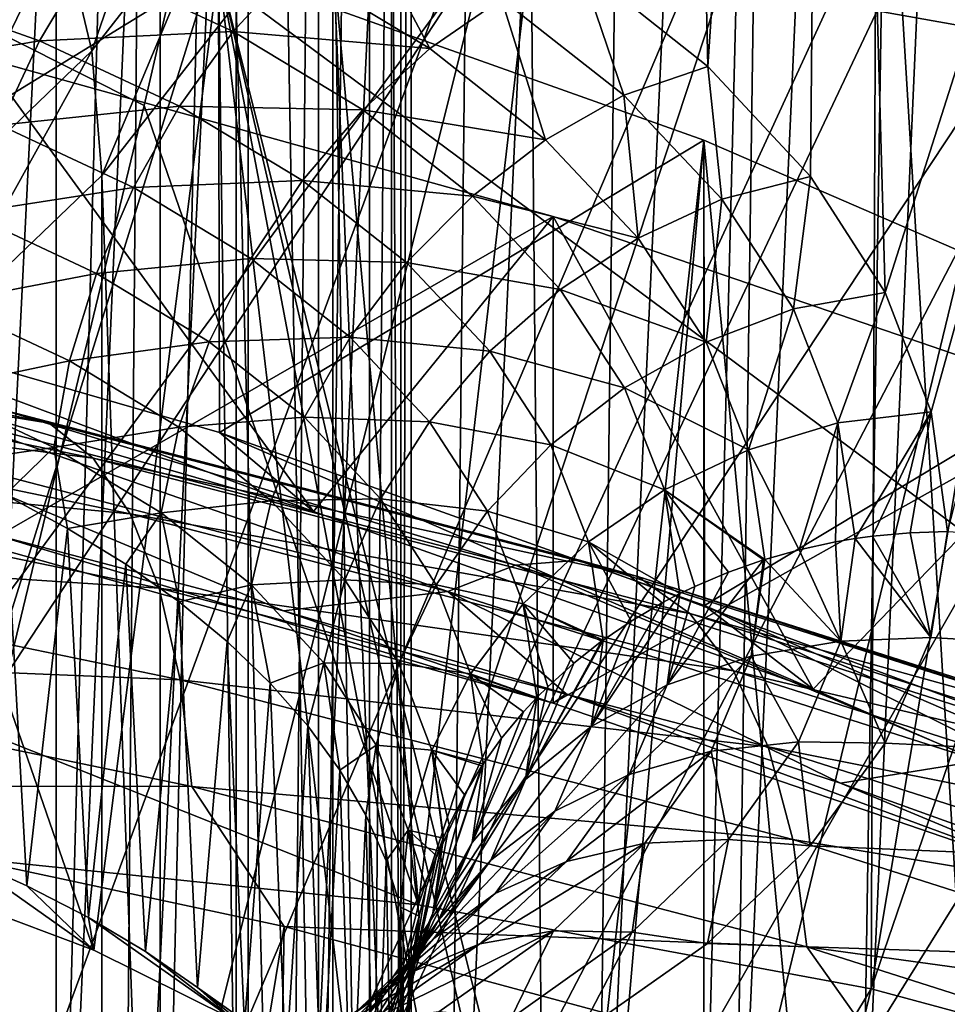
# Model space of a CAD drawing. Header units: metres. Extents: x -109 to 109, y -78 to 121.
# Tile 820 of 1056: x 8.91 to 11.5, y -6.79 to -4.04. Entities that reach past the tile are written whole.
import ezdxf

# ---------------------------------------------------------------- set-up
doc = ezdxf.new("R2010")
doc.units = ezdxf.units.M
doc.layers.add('solid_508554_SW0001', color=7, linetype='CONTINUOUS')

msp = doc.modelspace()

# ---------------------------------------------------------------- linework, layer by layer
at = {"layer": 'solid_508554_SW0001'}
for points in [[(4.682198, 13.057236, -8.693299), (50.351505, -7.183285, 2.992571), (32.970078, 13.057232, -8.693296)], [(4.682198, 13.057236, -8.693299), (4.682198, -7.183285, 2.992571), (50.351505, -7.183285, 2.992571)], [(11.789352, 4.454689, -26.29365), (11.583113, -7.217917, -18.813379), (11.2583, -7.517032, -19.331461)], [(11.442792, 4.160327, -26.803499), (11.789352, 4.454689, -26.29365), (11.2583, -7.517032, -19.331461)], [(11.442792, 4.160327, -26.803499), (11.2583, -7.517032, -19.331461), (10.90275, -7.807134, -19.833933)], [(11.066858, 3.875121, -27.297491), (11.442792, 4.160327, -26.803499), (10.90275, -7.807134, -19.833933)], [(11.066858, 3.875121, -27.297491), (10.90275, -7.807134, -19.833933), (10.517192, -8.087629, -20.319765)], [(10.662516, 3.5998, -27.774361), (11.066858, 3.875121, -27.297491), (10.517192, -8.087629, -20.319765)], [(10.662516, 3.5998, -27.774361), (10.517192, -8.087629, -20.319765), (10.102932, -8.357568, -20.787312)], [(10.230803, 3.335073, -28.232882), (10.662516, 3.5998, -27.774361), (10.102932, -8.357568, -20.787312)], [(8.487958, -20.147076, 38.560081), (9.499503, 2.811024, 25.989603), (8.700568, 3.531929, 25.949848)], [(10.230803, 3.335073, -28.232882), (10.102932, -8.357568, -20.787312), (9.660861, -8.616367, -21.235565)], [(9.772826, 3.081619, -28.671877), (10.230803, 3.335073, -28.232882), (9.660861, -8.616367, -21.235565)], [(9.772826, 3.081619, -28.671877), (9.660861, -8.616367, -21.235565), (9.192418, -8.863185, -21.663067)], [(9.289764, 2.840088, -29.090221), (9.772826, 3.081619, -28.671877), (9.192418, -8.863185, -21.663067)], [(9.289764, 2.840088, -29.090221), (9.192418, -8.863185, -21.663067), (8.698686, -9.097452, -22.06883)], [(8.782855, 2.6111, -29.486839), (9.289764, 2.840088, -29.090221), (8.698686, -9.097452, -22.06883)], [(8.487958, -20.147076, 38.560081), (10.488172, -20.561333, 37.842564), (9.499503, 2.811024, 25.989603)], [(10.488172, -20.561333, 37.842564), (10.281194, 2.096283, 25.998947), (9.499503, 2.811024, 25.989603)], [(8.677587, -8.153314, 0.366606), (8.677582, 2.662102, -5.877673), (9.007409, 2.531567, -6.099866)], [(9.007405, -8.280472, 0.142472), (8.677587, -8.153314, 0.366606), (9.007409, 2.531567, -6.099866)], [(9.007405, -8.280472, 0.142472), (9.007409, 2.531567, -6.099866), (9.298141, 2.37959, -6.359762)], [(9.298141, -8.429561, -0.119095), (9.007405, -8.280472, 0.142472), (9.298141, 2.37959, -6.359762)], [(9.298141, -8.429561, -0.119095), (9.298141, 2.37959, -6.359762), (9.544158, 2.209029, -6.652291)], [(9.544153, -8.59761, -0.413066), (9.298141, -8.429561, -0.119095), (9.544158, 2.209029, -6.652291)], [(9.740641, -8.781402, -0.733666), (9.544153, -8.59761, -0.413066), (9.544158, 2.209029, -6.652291)], [(9.740641, -8.781402, -0.733666), (9.544158, 2.209029, -6.652291), (9.740651, 2.023259, -6.971766)], [(10.488172, -20.561333, 37.842564), (11.044369, 1.390028, 25.978125), (10.281194, 2.096283, 25.998947)], [(9.740641, -8.781402, -0.733666), (9.740651, 2.023259, -6.971766), (9.883785, 1.825907, -7.31193)], [(9.883788, -8.977324, -1.07469), (9.740641, -8.781402, -0.733666), (9.883785, 1.825907, -7.31193)], [(9.883788, -8.977324, -1.07469), (9.883785, 1.825907, -7.31193), (9.9708, 1.620785, -7.666199)], [(9.970804, -9.181581, -1.429481), (9.883788, -8.977324, -1.07469), (9.9708, 1.620785, -7.666199)], [(9.970804, -9.181581, -1.429481), (9.9708, 1.620785, -7.666199), (10, 1.411866, -8.027718)], [(9.970804, -9.181581, -1.429481), (10, 1.411866, -8.027718), (10, -9.390191, -1.791147)], [(10, 1.411866, -8.027718), (10, -2.464997, -14.74264), (10, -13.267054, -8.50607)], [(10, -9.390191, -1.791147), (10, 1.411866, -8.027718), (10, -13.267054, -8.50607)], [(10.488172, -20.561333, 37.842564), (12.408564, -21.06118, 36.976807), (11.044369, 1.390028, 25.978125)], [(12.408564, -21.06118, 36.976807), (11.785768, 0.696058, 25.927927), (11.044369, 1.390028, 25.978125)], [(10.829178, -4.174974, 12.397675), (10.470592, -3.890133, 12.853517), (10.715249, 0.922234, 20.554913)], [(10.829178, -4.174974, 12.397675), (10.715249, 0.922234, 20.554913), (11.165922, 0.886896, 20.498362)], [(11.116014, -4.482536, 11.905474), (10.829178, -4.174974, 12.397675), (11.165922, 0.886896, 20.498362)], [(11.325165, -4.806439, 11.38712), (11.116014, -4.482536, 11.905474), (11.165922, 0.886896, 20.498362)], [(11.325165, -4.806439, 11.38712), (11.165922, 0.886896, 20.498362), (13.091349, 0.740405, 20.263927)], [(11.453076, -5.139401, 10.854269), (11.325165, -4.806439, 11.38712), (13.091349, 0.740405, 20.263927)], [(11.453076, -5.139401, 10.854269), (13.091349, 0.740405, 20.263927), (11.499606, -5.473651, 10.319358)], [(10.215118, -3.825757, -52.690739), (12.002198, 0.051028, -45.775345), (11.690606, -4.08854, -52.741985)], [(5.75, -1.179039, -37.981754), (5.75, -14.267006, -31.022758), (23.401785, -14.267006, -31.022758)], [(11.492039, -1.179039, -37.981754), (5.75, -1.179039, -37.981754), (23.401785, -14.267006, -31.022758)], [(12.079011, -1.191464, -37.975147), (11.492039, -1.179039, -37.981754), (23.401785, -14.267006, -31.022758)], [(10, -13.267054, -8.50607), (10, -2.464997, -14.74264), (9.945184, -2.986562, -15.648891)], [(9.253519, -4.283487, -47.219215), (9.659669, -2.524144, -44.171944), (5.75, -2.524144, -44.171944)], [(8.828323, -6.043315, -50.26733), (9.253519, -4.283487, -47.219215), (5.75, -2.524144, -44.171944)], [(10.02004, -6.516662, -50.963482), (9.659669, -2.524144, -44.171944), (9.253519, -4.283487, -47.219215)], [(10.02004, -6.516662, -50.963482), (10.483513, -2.552929, -44.170429), (9.659669, -2.524144, -44.171944)], [(10.02004, -6.516662, -50.963482), (11.303665, -2.624719, -44.141891), (10.483513, -2.552929, -44.170429)], [(10.02004, -6.516662, -50.963482), (11.285318, -6.751131, -51.001472), (11.303665, -2.624719, -44.141891)], [(11.285318, -6.751131, -51.001472), (11.958595, -2.746073, -44.153793), (11.303665, -2.624719, -44.141891)], [(11.285318, -6.751131, -51.001472), (12.60641, -2.894747, -44.148029), (11.958595, -2.746073, -44.153793)], [(11.285318, -6.751131, -51.001472), (12.528066, -7.085795, -50.973091), (12.60641, -2.894747, -44.148029)], [(9.945185, -13.791106, -9.41088), (9.945184, -2.986562, -15.648891), (9.781352, -3.499888, -16.546579)], [(9.945185, -13.791106, -9.41088), (10, -13.267054, -8.50607), (9.945184, -2.986562, -15.648891)], [(9.659669, -3.196356, -41.475849), (5.75, -15.767006, -33.620834), (5.75, -3.196356, -41.475849)], [(9.659669, -3.196356, -41.475849), (10.359494, -3.21484, -41.464298), (5.75, -15.767006, -33.620834)], [(10.359494, -3.21484, -41.464298), (11.057202, -3.269924, -41.429878), (5.75, -15.767006, -33.620834)], [(11.057202, -3.269924, -41.429878), (11.480465, -3.321346, -41.397747), (5.75, -15.767006, -33.620834)], [(11.480465, -3.321346, -41.397747), (11.621875, -3.341582, -41.385101), (5.75, -15.767006, -33.620834)], [(9.107527, -4.131522, -18.460993), (9.393537, -3.305637, -17.778593), (9.023589, -3.779366, -18.618757)], [(9.107527, -4.131522, -18.460993), (9.481269, -3.653101, -17.612696), (9.393537, -3.305637, -17.778593)], [(11.621875, -3.341582, -41.385101), (12.181594, -3.436978, -41.325493), (5.75, -15.767006, -33.620834)], [(12.181594, -3.436978, -41.325493), (12.733762, -3.555581, -41.251381), (5.75, -15.767006, -33.620834)], [(8.554864, -4.228967, -19.422396), (9.023589, -3.779366, -18.618757), (8.885458, -3.431983, -18.74601)], [(8.021548, -4.781004, 20.719704), (8.018953, -3.481017, 19.970701), (9.461201, -3.897357, 19.24958)], [(9.112473, -6.643815, 14.492576), (9.461201, -3.897357, 19.24958), (8.018953, -3.481017, 19.970701)], [(8.675642, -6.480043, 14.776236), (9.112473, -6.643815, 14.492576), (8.018953, -3.481017, 19.970701)], [(9.781353, -14.311862, -10.304278), (9.781352, -3.499888, -16.546579), (9.510423, -3.999196, -17.425598)], [(9.781353, -14.311862, -10.304278), (9.945185, -13.791106, -9.41088), (9.781352, -3.499888, -16.546579)], [(12.733762, -3.555581, -41.251381), (13.2759, -3.696718, -41.163189), (5.75, -15.767006, -33.620834)], [(10.215118, -3.825757, -52.690739), (7.872476, -7.004437, -58.332043), (8.7341, -3.651943, -52.525349)], [(9.107527, -4.131522, -18.460993), (9.135475, -4.479047, -18.276363), (9.481269, -3.653101, -17.612696)], [(9.481269, -3.653101, -17.612696), (9.135475, -4.479047, -18.276363), (9.510423, -3.999196, -17.425598)], [(13.2759, -3.696718, -41.163189), (13.807391, -3.860099, -41.061096), (5.75, -15.767006, -33.620834)], [(10.052264, -4.124945, 12.648685), (9.669621, -3.894382, 13.017661), (9.848491, -3.742189, 13.133297)], [(10.052264, -4.124945, 12.648685), (9.848491, -3.742189, 13.133297), (10.252682, -3.985763, 12.743498)], [(8.634035, -4.585559, -19.27231), (9.023589, -3.779366, -18.618757), (8.554864, -4.228967, -19.422396)], [(8.634035, -4.585559, -19.27231), (9.107527, -4.131522, -18.460993), (9.023589, -3.779366, -18.618757)], [(10.215118, -3.825757, -52.690739), (7.701826, -7.646026, -59.443306), (7.872476, -7.004437, -58.332043)], [(10.215118, -3.825757, -52.690739), (9.210267, -7.834829, -59.631809), (7.701826, -7.646026, -59.443306)], [(10.215118, -3.825757, -52.690739), (11.690606, -4.08854, -52.741985), (9.210267, -7.834829, -59.631809)], [(13.807391, -3.860099, -41.061096), (14.328628, -4.045819, -40.945045), (5.75, -15.767006, -33.620834)], [(9.463614, -5.197451, 19.998398), (8.021548, -4.781004, 20.719704), (9.461201, -3.897357, 19.24958)], [(8.960684, -4.103643, 13.175279), (8.528163, -3.949658, 13.421705), (9.090167, -3.885677, 13.240522)], [(8.960684, -4.103643, 13.175279), (9.090167, -3.885677, 13.240522), (9.50253, -4.077503, 12.933537)], [(9.50253, -4.077503, 12.933537), (9.090167, -3.885677, 13.240522), (9.669621, -3.894382, 13.017661)], [(9.112473, -6.643815, 14.492576), (9.501302, -6.836195, 14.159362), (9.461201, -3.897357, 19.24958)], [(9.463614, -5.197451, 19.998398), (9.461201, -3.897357, 19.24958), (10.81778, -4.380364, 18.412987)], [(10.438662, -7.809414, 12.473697), (10.81778, -4.380364, 18.412987), (9.461201, -3.897357, 19.24958)], [(10.30663, -7.544014, 12.933385), (10.438662, -7.809414, 12.473697), (9.461201, -3.897357, 19.24958)], [(10.103877, -7.290568, 13.372366), (10.30663, -7.544014, 12.933385), (9.461201, -3.897357, 19.24958)], [(9.83342, -7.052852, 13.784102), (10.103877, -7.290568, 13.372366), (9.461201, -3.897357, 19.24958)], [(9.501302, -6.836195, 14.159362), (9.83342, -7.052852, 13.784102), (9.461201, -3.897357, 19.24958)], [(9.50253, -4.077503, 12.933537), (9.669621, -3.894382, 13.017661), (10.052264, -4.124945, 12.648685)], [(10.594407, -4.254973, 12.312671), (10.252682, -3.985763, 12.743498), (10.470592, -3.890133, 12.853517)], [(10.594407, -4.254973, 12.312671), (10.470592, -3.890133, 12.853517), (10.829178, -4.174974, 12.397675)], [(8.437017, -4.192056, 13.383368), (8.528163, -3.949658, 13.421705), (8.960684, -4.103643, 13.175279)], [(10.375787, -4.37978, 12.240862), (10.052264, -4.124945, 12.648685), (10.252682, -3.985763, 12.743498)], [(10.375787, -4.37978, 12.240862), (10.252682, -3.985763, 12.743498), (10.594407, -4.254973, 12.312671)], [(9.510425, -14.823461, -11.176201), (9.510423, -3.999196, -17.425598), (9.135475, -4.479047, -18.276363)], [(9.510425, -14.823461, -11.176201), (9.781353, -14.311862, -10.304278), (9.510423, -3.999196, -17.425598)], [(14.328628, -4.045819, -40.945045), (14.839646, -4.253956, -40.814987), (5.75, -15.767006, -33.620834)], [(9.352257, -4.285947, 12.88353), (8.960684, -4.103643, 13.175279), (9.50253, -4.077503, 12.933537)], [(11.690606, -4.08854, -52.741985), (10.715122, -8.109167, -59.694595), (9.210267, -7.834829, -59.631809)], [(9.352257, -4.285947, 12.88353), (9.50253, -4.077503, 12.933537), (9.86493, -4.295953, 12.583944)], [(9.86493, -4.295953, 12.583944), (9.50253, -4.077503, 12.933537), (10.052264, -4.124945, 12.648685)], [(11.690606, -4.08854, -52.741985), (13.142879, -4.461488, -52.720451), (10.715122, -8.109167, -59.694595)], [(8.849801, -4.339206, 13.147879), (8.437017, -4.192056, 13.383368), (8.960684, -4.103643, 13.175279)], [(8.849801, -4.339206, 13.147879), (8.960684, -4.103643, 13.175279), (9.352257, -4.285947, 12.88353)], [(9.86493, -4.295953, 12.583944), (10.052264, -4.124945, 12.648685), (10.375787, -4.37978, 12.240862)], [(8.242469, -4.989604, 21.357752), (9.726997, -5.41784, 20.616026), (8.803356, -4.150651, 22.810862)], [(8.634035, -4.585559, -19.27231), (8.660723, -4.934213, -19.089603), (9.107527, -4.131522, -18.460993)], [(9.107527, -4.131522, -18.460993), (8.660723, -4.934213, -19.089603), (9.135475, -4.479047, -18.276363)], [(10.397037, -4.594488, 22.042112), (8.803373, -5.510176, 23.595778), (8.803356, -4.150651, 22.810862)], [(9.726997, -5.41784, 20.616026), (10.397037, -4.594488, 22.042112), (8.803356, -4.150651, 22.810862)], [(10.867898, -4.545299, 11.848053), (10.594407, -4.254973, 12.312671), (10.829178, -4.174974, 12.397675)], [(10.867898, -4.545299, 11.848053), (10.829178, -4.174974, 12.397675), (11.116014, -4.482536, 11.905474)], [(14.839646, -4.253956, -40.814987), (15.339787, -4.484349, -40.671021), (5.75, -15.767006, -33.620834)], [(10.634724, -4.654609, 11.801044), (10.375787, -4.37978, 12.240862), (10.594407, -4.254973, 12.312671)], [(10.634724, -4.654609, 11.801044), (10.594407, -4.254973, 12.312671), (10.867898, -4.545299, 11.848053)], [(10.02004, -6.516662, -50.963482), (9.253519, -4.283487, -47.219215), (8.828323, -6.043315, -50.26733)], [(9.223436, -4.5134, 12.86911), (8.849801, -4.339206, 13.147879), (9.352257, -4.285947, 12.88353)], [(9.223436, -4.5134, 12.86911), (9.352257, -4.285947, 12.88353), (9.696333, -4.493545, 12.551306)], [(9.696333, -4.493545, 12.551306), (9.352257, -4.285947, 12.88353), (9.86493, -4.295953, 12.583944)], [(9.696333, -4.493545, 12.551306), (9.86493, -4.295953, 12.583944), (10.17131, -4.537397, 12.197553)], [(10.17131, -4.537397, 12.197553), (9.86493, -4.295953, 12.583944), (10.375787, -4.37978, 12.240862)], [(8.760851, -4.585174, 13.159187), (8.849801, -4.339206, 13.147879), (9.223436, -4.5134, 12.86911)], [(10.82012, -5.680604, 19.161554), (9.463614, -5.197451, 19.998398), (10.81778, -4.380364, 18.412987)], [(10.17131, -4.537397, 12.197553), (10.375787, -4.37978, 12.240862), (10.634724, -4.654609, 11.801044)], [(10.438662, -7.809414, 12.473697), (10.496992, -8.080829, 12.003595), (10.81778, -4.380364, 18.412987)], [(10.496992, -8.080829, 12.003595), (10.81778, -18.136295, -5.412986), (10.81778, -4.380364, 18.412987)], [(10.81778, -4.380364, 18.412987), (10.81778, -18.136295, -5.412986), (12.076401, -17.590994, -4.468494)], [(10.81778, -4.380364, 18.412987), (12.076401, -17.590994, -4.468494), (12.076401, -4.925667, 17.468494)], [(10.82012, -5.680604, 19.161554), (10.81778, -4.380364, 18.412987), (12.076401, -4.925667, 17.468494)], [(9.135477, -15.320321, -12.017148), (9.135475, -4.479047, -18.276363), (8.660723, -4.934213, -19.089603)], [(9.135477, -15.320321, -12.017148), (9.510425, -14.823461, -11.176201), (9.135475, -4.479047, -18.276363)], [(13.142879, -4.461488, -52.720451), (12.196505, -8.495215, -59.681755), (10.715122, -8.109167, -59.694595)], [(11.068588, -4.851971, 11.357275), (10.867898, -4.545299, 11.848053), (11.116014, -4.482536, 11.905474)], [(11.068588, -4.851971, 11.357275), (11.116014, -4.482536, 11.905474), (11.325165, -4.806439, 11.38712)], [(15.339787, -4.484349, -40.671021), (15.827065, -4.736159, -40.513672), (5.75, -15.767006, -33.620834)], [(9.551667, -4.711743, 12.551695), (9.223436, -4.5134, 12.86911), (9.696333, -4.493545, 12.551306)], [(9.551667, -4.711743, 12.551695), (9.696333, -4.493545, 12.551306), (9.987161, -4.722982, 12.184128)], [(9.987161, -4.722982, 12.184128), (9.696333, -4.493545, 12.551306), (10.17131, -4.537397, 12.197553)], [(9.119949, -4.75291, 12.890754), (8.760851, -4.585174, 13.159187), (9.223436, -4.5134, 12.86911)], [(9.119949, -4.75291, 12.890754), (9.223436, -4.5134, 12.86911), (9.551667, -4.711743, 12.551695)], [(9.987161, -4.722982, 12.184128), (10.17131, -4.537397, 12.197553), (10.416493, -4.797781, 11.780852)], [(10.416493, -4.797781, 11.780852), (10.17131, -4.537397, 12.197553), (10.634724, -4.654609, 11.801044)], [(10.824751, -4.944917, 11.336454), (10.634724, -4.654609, 11.801044), (10.867898, -4.545299, 11.848053)], [(10.824751, -4.944917, 11.336454), (10.867898, -4.545299, 11.848053), (11.068588, -4.851971, 11.357275)], [(8.696617, -4.834088, 13.208806), (8.760851, -4.585174, 13.159187), (9.119949, -4.75291, 12.890754)], [(10.397037, -4.594488, 22.042112), (10.397066, -5.954019, 22.827019), (8.803373, -5.510176, 23.595778)], [(9.726997, -5.41784, 20.616026), (11.123517, -5.914802, 19.755262), (10.397037, -4.594488, 22.042112)], [(11.902032, -5.10996, 21.14929), (10.397066, -5.954019, 22.827019), (10.397037, -4.594488, 22.042112)], [(11.123517, -5.914802, 19.755262), (11.902032, -5.10996, 21.14929), (10.397037, -4.594488, 22.042112)], [(10.416493, -4.797781, 11.780852), (10.634724, -4.654609, 11.801044), (10.824751, -4.944917, 11.336454)], [(9.435294, -4.943875, 12.585146), (9.119949, -4.75291, 12.890754), (9.551667, -4.711743, 12.551695)], [(9.435294, -4.943875, 12.585146), (9.551667, -4.711743, 12.551695), (9.828999, -4.930933, 12.200917)], [(9.828999, -4.930933, 12.200917), (9.551667, -4.711743, 12.551695), (9.987161, -4.722982, 12.184128)], [(9.828999, -4.930933, 12.200917), (9.987161, -4.722982, 12.184128), (10.219817, -4.970405, 11.788169)], [(10.219817, -4.970405, 11.788169), (9.987161, -4.722982, 12.184128), (10.416493, -4.797781, 11.780852)], [(15.827065, -4.736159, -40.513672), (16.298344, -5.007792, -40.343937), (5.75, -15.767006, -33.620834)], [(9.04502, -4.997225, 12.947733), (8.696617, -4.834088, 13.208806), (9.119949, -4.75291, 12.890754)], [(9.04502, -4.997225, 12.947733), (9.119949, -4.75291, 12.890754), (9.435294, -4.943875, 12.585146)], [(8.021548, -4.781004, 20.719704), (9.726997, -5.41784, 20.616026), (8.242469, -4.989604, 21.357752)], [(9.463614, -5.197451, 19.998398), (9.726997, -5.41784, 20.616026), (8.021548, -4.781004, 20.719704)], [(10.219817, -4.970405, 11.788169), (10.416493, -4.797781, 11.780852), (10.596382, -5.072824, 11.34069)], [(10.596382, -5.072824, 11.34069), (10.416493, -4.797781, 11.780852), (10.824751, -4.944917, 11.336454)], [(11.193004, -5.170004, 10.848315), (11.068588, -4.851971, 11.357275), (11.325165, -4.806439, 11.38712)], [(11.193004, -5.170004, 10.848315), (11.325165, -4.806439, 11.38712), (11.453076, -5.139401, 10.854269)], [(7.274038, -4.815923, 25.857458), (8.988188, -5.170935, 25.242559), (7.373124, -4.90938, 26.225767)], [(8.84972, -5.131952, 24.877171), (8.988188, -5.170935, 25.242559), (7.274038, -4.815923, 25.857458)], [(9.04502, -4.997225, 12.947733), (8.659122, -5.078396, 13.295178), (8.696617, -4.834088, 13.208806)], [(10.942575, -5.245985, 10.854646), (10.824751, -4.944917, 11.336454), (11.068588, -4.851971, 11.357275)], [(10.942575, -5.245985, 10.854646), (11.068588, -4.851971, 11.357275), (11.193004, -5.170004, 10.848315)], [(7.373124, -4.90938, 26.225767), (9.110623, -5.269228, 25.602491), (7.456789, -5.060476, 26.578432)], [(8.988188, -5.170935, 25.242559), (9.110623, -5.269228, 25.602491), (7.373124, -4.90938, 26.225767)], [(8.660724, -15.797026, -12.817954), (9.135477, -15.320321, -12.017148), (8.660723, -4.934213, -19.089603)], [(9.350829, -5.18292, 12.650558), (9.04502, -4.997225, 12.947733), (9.435294, -4.943875, 12.585146)], [(9.350829, -5.18292, 12.650558), (9.435294, -4.943875, 12.585146), (9.7016, -5.154882, 12.247464)], [(9.7016, -5.154882, 12.247464), (9.435294, -4.943875, 12.585146), (9.828999, -4.930933, 12.200917)], [(9.7016, -5.154882, 12.247464), (9.828999, -4.930933, 12.200917), (10.050726, -5.167283, 11.822679)], [(10.050726, -5.167283, 11.822679), (9.828999, -4.930933, 12.200917), (10.219817, -4.970405, 11.788169)], [(10.596382, -5.072824, 11.34069), (10.824751, -4.944917, 11.336454), (10.942575, -5.245985, 10.854646)], [(12.078337, -6.225907, 18.217058), (10.82012, -5.680604, 19.161554), (12.076401, -4.925667, 17.468494)], [(10.050726, -5.167283, 11.822679), (10.219817, -4.970405, 11.788169), (10.390409, -5.231744, 11.369939)], [(10.390409, -5.231744, 11.369939), (10.219817, -4.970405, 11.788169), (10.596382, -5.072824, 11.34069)], [(9.04502, -4.997225, 12.947733), (9.000998, -5.238941, 13.038254), (8.659122, -5.078396, 13.295178)], [(9.350829, -5.18292, 12.650558), (9.000998, -5.238941, 13.038254), (9.04502, -4.997225, 12.947733)], [(16.298344, -5.007792, -40.343937), (16.7512, -5.297716, -40.162773), (5.75, -15.767006, -33.620834)], [(7.456789, -5.060476, 26.578432), (9.214005, -5.424407, 25.948086), (7.522971, -5.265481, 26.906755)], [(9.110623, -5.269228, 25.602491), (9.214005, -5.424407, 25.948086), (7.456789, -5.060476, 26.578432)], [(8.659122, -5.078396, 13.295178), (9.000998, -5.238941, 13.038254), (8.678814, -5.285583, 13.373638)], [(10.390409, -5.231744, 11.369939), (10.596382, -5.072824, 11.34069), (10.707853, -5.358056, 10.884224)], [(10.707853, -5.358056, 10.884224), (10.596382, -5.072824, 11.34069), (10.942575, -5.245985, 10.854646)], [(11.902032, -5.10996, 21.14929), (11.902053, -6.469491, 21.934196), (10.397066, -5.954019, 22.827019)], [(11.123517, -5.914802, 19.755262), (12.418353, -6.475543, 18.784031), (11.902032, -5.10996, 21.14929)], [(8.698635, -5.153241, 24.515337), (10.291363, -5.567801, 23.797297), (8.84972, -5.131952, 24.877171)], [(8.84972, -5.131952, 24.877171), (10.470111, -5.553713, 24.146658), (8.988188, -5.170935, 25.242559)], [(10.291363, -5.567801, 23.797297), (10.470111, -5.553713, 24.146658), (8.84972, -5.131952, 24.877171)], [(11.193004, -5.170004, 10.848315), (11.453076, -5.139401, 10.854269), (11.240993, -5.493575, 10.329858)], [(11.453076, -5.139401, 10.854269), (11.289953, -5.486872, 10.325982), (11.240993, -5.493575, 10.329858)], [(11.453076, -5.139401, 10.854269), (11.394534, -5.477311, 10.320453), (11.289953, -5.486872, 10.325982)], [(11.453076, -5.139401, 10.854269), (11.499606, -5.473651, 10.319358), (11.394534, -5.477311, 10.320453)], [(8.538662, -5.234277, 24.165987), (10.102098, -5.641213, 23.461153), (8.698635, -5.153241, 24.515337)], [(10.102098, -5.641213, 23.461153), (10.291363, -5.567801, 23.797297), (8.698635, -5.153241, 24.515337)], [(8.988188, -5.170935, 25.242559), (10.633932, -5.599295, 24.500618), (9.110623, -5.269228, 25.602491)], [(10.470111, -5.553713, 24.146658), (10.633932, -5.599295, 24.500618), (8.988188, -5.170935, 25.242559)], [(9.608908, -5.388069, 12.322251), (9.350829, -5.18292, 12.650558), (9.7016, -5.154882, 12.247464)], [(9.608908, -5.388069, 12.322251), (9.7016, -5.154882, 12.247464), (9.914335, -5.382378, 11.883395)], [(9.914335, -5.382378, 11.883395), (9.7016, -5.154882, 12.247464), (10.050726, -5.167283, 11.822679)], [(9.914335, -5.382378, 11.883395), (10.050726, -5.167283, 11.822679), (10.213137, -5.416901, 11.423207)], [(10.213137, -5.416901, 11.423207), (10.050726, -5.167283, 11.822679), (10.390409, -5.231744, 11.369939)], [(10.942575, -5.245985, 10.854646), (11.193004, -5.170004, 10.848315), (11.084505, -5.524863, 10.347947)], [(11.193004, -5.170004, 10.848315), (11.186442, -5.502751, 10.335163), (11.084505, -5.524863, 10.347947)], [(11.193004, -5.170004, 10.848315), (11.240993, -5.493575, 10.329858), (11.186442, -5.502751, 10.335163)], [(9.350829, -5.18292, 12.650558), (9.300907, -5.421647, 12.745863), (9.000998, -5.238941, 13.038254)], [(9.608908, -5.388069, 12.322251), (9.300907, -5.421647, 12.745863), (9.350829, -5.18292, 12.650558)], [(9.463614, -5.197451, 19.998398), (11.123517, -5.914802, 19.755262), (9.726997, -5.41784, 20.616026)], [(10.82012, -5.680604, 19.161554), (11.123517, -5.914802, 19.755262), (9.463614, -5.197451, 19.998398)], [(8.538662, -5.234277, 24.165987), (8.833535, -5.482021, 23.64926), (9.643409, -5.69547, 23.279554)], [(8.538662, -5.234277, 24.165987), (9.643409, -5.69547, 23.279554), (10.102098, -5.641213, 23.461153)], [(9.000998, -5.238941, 13.038254), (8.864973, -5.371964, 13.239888), (8.678814, -5.285583, 13.373638)], [(9.000998, -5.238941, 13.038254), (9.039612, -5.465233, 13.095473), (8.864973, -5.371964, 13.239888)], [(9.000998, -5.238941, 13.038254), (9.300907, -5.421647, 12.745863), (9.039612, -5.465233, 13.095473)], [(10.213137, -5.416901, 11.423207), (10.390409, -5.231744, 11.369939), (10.49597, -5.502745, 10.936247)], [(10.49597, -5.502745, 10.936247), (10.390409, -5.231744, 11.369939), (10.707853, -5.358056, 10.884224)], [(10.707853, -5.358056, 10.884224), (10.942575, -5.245985, 10.854646), (10.988197, -5.551972, 10.363619)], [(10.942575, -5.245985, 10.854646), (11.084505, -5.524863, 10.347947), (10.988197, -5.551972, 10.363619)], [(7.522971, -5.265481, 26.906755), (9.295783, -5.632643, 26.270813), (7.570036, -5.519339, 27.202635)], [(9.214005, -5.424407, 25.948086), (9.295783, -5.632643, 26.270813), (7.522971, -5.265481, 26.906755)], [(9.110623, -5.269228, 25.602491), (10.778786, -5.703424, 24.850445), (9.214005, -5.424407, 25.948086)], [(10.633932, -5.599295, 24.500618), (10.778786, -5.703424, 24.850445), (9.110623, -5.269228, 25.602491)], [(16.7512, -5.297716, -40.162773), (17.184731, -5.605155, -39.970665), (5.75, -15.767006, -33.620834)], [(10.49597, -5.502745, 10.936247), (10.707853, -5.358056, 10.884224), (10.750925, -5.647568, 10.418869)], [(10.707853, -5.358056, 10.884224), (10.988197, -5.551972, 10.363619), (10.984507, -5.553136, 10.364292)], [(10.707853, -5.358056, 10.884224), (10.984507, -5.553136, 10.364292), (10.887161, -5.587368, 10.384078)], [(10.707853, -5.358056, 10.884224), (10.887161, -5.587368, 10.384078), (10.792745, -5.627458, 10.407247)], [(10.707853, -5.358056, 10.884224), (10.792745, -5.627458, 10.407247), (10.750925, -5.647568, 10.418869)], [(8.925508, -6.463679, 13.804575), (8.740983, -6.381069, 13.947659), (8.864973, -5.371964, 13.239888)], [(8.925508, -6.463679, 13.804575), (8.864973, -5.371964, 13.239888), (9.039612, -5.465233, 13.095473)], [(9.608908, -5.388069, 12.322251), (9.553801, -5.623448, 12.422913), (9.300907, -5.421647, 12.745863)], [(9.81485, -5.609209, 11.968353), (9.553801, -5.623448, 12.422913), (9.608908, -5.388069, 12.322251)], [(9.81485, -5.609209, 11.968353), (9.608908, -5.388069, 12.322251), (9.914335, -5.382378, 11.883395)], [(9.81485, -5.609209, 11.968353), (9.914335, -5.382378, 11.883395), (10.069935, -5.622609, 11.498944)], [(10.069935, -5.622609, 11.498944), (9.914335, -5.382378, 11.883395), (10.213137, -5.416901, 11.423207)], [(10.069935, -5.622609, 11.498944), (10.213137, -5.416901, 11.423207), (10.313394, -5.675718, 11.009013)], [(10.313394, -5.675718, 11.009013), (10.213137, -5.416901, 11.423207), (10.49597, -5.502745, 10.936247)], [(9.300907, -5.421647, 12.745863), (9.20187, -5.564941, 12.941084), (9.039612, -5.465233, 13.095473)], [(9.300907, -5.421647, 12.745863), (9.350893, -5.670576, 12.777523), (9.20187, -5.564941, 12.941084)], [(9.214005, -5.424407, 25.948086), (10.901096, -5.86353, 25.187504), (9.295783, -5.632643, 26.270813)], [(10.778786, -5.703424, 24.850445), (10.901096, -5.86353, 25.187504), (9.214005, -5.424407, 25.948086)], [(9.300907, -5.421647, 12.745863), (9.553801, -5.623448, 12.422913), (9.350893, -5.670576, 12.777523)], [(9.098074, -6.552711, 13.650368), (8.925508, -6.463679, 13.804575), (9.039612, -5.465233, 13.095473)], [(9.098074, -6.552711, 13.650368), (9.039612, -5.465233, 13.095473), (9.20187, -5.564941, 12.941084)], [(8.803373, -5.510176, 23.595778), (10.397066, -5.954019, 22.827019), (8.833535, -5.482021, 23.64926)], [(10.397066, -5.954019, 22.827019), (9.643409, -5.69547, 23.279554), (8.833535, -5.482021, 23.64926)], [(11.186442, -5.502751, 10.335163), (11.240993, -5.493575, 10.329858), (11.201303, -5.779915, 9.788841)], [(11.201303, -5.779915, 9.788841), (11.240993, -5.493575, 10.329858), (11.452931, -5.770305, 9.761434)], [(11.240993, -5.493575, 10.329858), (11.289953, -5.486872, 10.325982), (11.452931, -5.770305, 9.761434)], [(11.289953, -5.486872, 10.325982), (11.394534, -5.477311, 10.320453), (11.452931, -5.770305, 9.761434)], [(11.394534, -5.477311, 10.320453), (11.499606, -5.473651, 10.319358), (11.452931, -5.770305, 9.761434)], [(11.452931, -5.770305, 9.761434), (11.499606, -5.473651, 10.319358), (50.351505, -7.94918, 5.663565)], [(7.570036, -5.519339, 27.202635), (9.353938, -5.888798, 26.562714), (7.596823, -5.815786, 27.458769)], [(9.295783, -5.632643, 26.270813), (9.353938, -5.888798, 26.562714), (7.570036, -5.519339, 27.202635)], [(10.313394, -5.675718, 11.009013), (10.49597, -5.502745, 10.936247), (10.536485, -5.777431, 10.493904)], [(10.49597, -5.502745, 10.936247), (10.750925, -5.647568, 10.418869), (10.701803, -5.673183, 10.43367)], [(10.49597, -5.502745, 10.936247), (10.701803, -5.673183, 10.43367), (10.614878, -5.72426, 10.463183)], [(10.49597, -5.502745, 10.936247), (10.614878, -5.72426, 10.463183), (10.536485, -5.777431, 10.493904)], [(10.988197, -5.551972, 10.363619), (11.084505, -5.524863, 10.347947), (11.201303, -5.779915, 9.788841)], [(11.084505, -5.524863, 10.347947), (11.186442, -5.502751, 10.335163), (11.201303, -5.779915, 9.788841)], [(10.291363, -5.567801, 23.797297), (11.805766, -6.050192, 22.961771), (10.470111, -5.553713, 24.146658)], [(10.470111, -5.553713, 24.146658), (12.010818, -6.044482, 23.296621), (10.633932, -5.599295, 24.500618)], [(11.805766, -6.050192, 22.961771), (12.010818, -6.044482, 23.296621), (10.470111, -5.553713, 24.146658)], [(10.715342, -5.902306, 9.932573), (10.984507, -5.553136, 10.364292), (10.950608, -5.822008, 9.850852)], [(10.715342, -5.902306, 9.932573), (10.887161, -5.587368, 10.384078), (10.984507, -5.553136, 10.364292)], [(10.950608, -5.822008, 9.850852), (10.988197, -5.551972, 10.363619), (11.201303, -5.779915, 9.788841)], [(10.984507, -5.553136, 10.364292), (10.988197, -5.551972, 10.363619), (10.950608, -5.822008, 9.850852)], [(9.257383, -6.64749, 13.486206), (9.098074, -6.552711, 13.650368), (9.20187, -5.564941, 12.941084)], [(9.257383, -6.64749, 13.486206), (9.20187, -5.564941, 12.941084), (9.350893, -5.670576, 12.777523)], [(10.102098, -5.641213, 23.461153), (11.588651, -6.114733, 22.640993), (10.291363, -5.567801, 23.797297)], [(11.588651, -6.114733, 22.640993), (11.805766, -6.050192, 22.961771), (10.291363, -5.567801, 23.797297)], [(17.184731, -5.605155, -39.970665), (17.992445, -6.271349, -39.554379), (5.75, -15.767006, -33.620834)], [(9.81485, -5.609209, 11.968353), (9.755345, -5.840934, 12.074863), (9.553801, -5.623448, 12.422913)], [(9.965201, -5.842685, 11.594714), (9.755345, -5.840934, 12.074863), (9.81485, -5.609209, 11.968353)], [(9.965201, -5.842685, 11.594714), (9.81485, -5.609209, 11.968353), (10.069935, -5.622609, 11.498944)], [(10.633932, -5.599295, 24.500618), (12.198746, -6.097743, 23.637281), (10.778786, -5.703424, 24.850445)], [(12.010818, -6.044482, 23.296621), (12.198746, -6.097743, 23.637281), (10.633932, -5.599295, 24.500618)], [(10.715342, -5.902306, 9.932573), (10.792745, -5.627458, 10.407247), (10.887161, -5.587368, 10.384078)], [(9.295783, -5.632643, 26.270813), (10.997848, -6.075663, 25.503481), (9.353938, -5.888798, 26.562714)], [(10.901096, -5.86353, 25.187504), (10.997848, -6.075663, 25.503481), (9.295783, -5.632643, 26.270813)], [(9.553801, -5.623448, 12.422913), (9.485882, -5.781559, 12.605684), (9.350893, -5.670576, 12.777523)], [(9.553801, -5.623448, 12.422913), (9.606137, -5.897272, 12.426517), (9.485882, -5.781559, 12.605684)], [(9.553801, -5.623448, 12.422913), (9.755345, -5.840934, 12.074863), (9.606137, -5.897272, 12.426517)], [(9.965201, -5.842685, 11.594714), (10.069935, -5.622609, 11.498944), (10.165666, -5.871654, 11.100389)], [(10.165666, -5.871654, 11.100389), (10.069935, -5.622609, 11.498944), (10.313394, -5.675718, 11.009013)], [(10.715342, -5.902306, 9.932573), (10.750925, -5.647568, 10.418869), (10.792745, -5.627458, 10.407247)], [(10.102098, -5.641213, 23.461153), (9.643409, -5.69547, 23.279554), (10.432701, -5.927393, 22.877851)], [(10.102098, -5.641213, 23.461153), (10.432701, -5.927393, 22.877851), (11.19973, -6.177295, 22.445009)], [(10.102098, -5.641213, 23.461153), (11.19973, -6.177295, 22.445009), (11.588651, -6.114733, 22.640993)], [(10.502649, -6.018433, 10.031416), (10.750925, -5.647568, 10.418869), (10.715342, -5.902306, 9.932573)], [(10.502649, -6.018433, 10.031416), (10.701803, -5.673183, 10.43367), (10.750925, -5.647568, 10.418869)], [(9.402668, -6.747497, 13.312988), (9.257383, -6.64749, 13.486206), (9.350893, -5.670576, 12.777523)], [(9.402668, -6.747497, 13.312988), (9.350893, -5.670576, 12.777523), (9.485882, -5.781559, 12.605684)], [(10.165666, -5.871654, 11.100389), (10.313394, -5.675718, 11.009013), (10.351314, -5.937679, 10.586466)], [(10.313394, -5.675718, 11.009013), (10.536485, -5.777431, 10.493904), (10.532181, -5.780567, 10.495716)], [(10.313394, -5.675718, 11.009013), (10.532181, -5.780567, 10.495716), (10.454279, -5.841733, 10.53105)], [(10.313394, -5.675718, 11.009013), (10.454279, -5.841733, 10.53105), (10.38146, -5.907532, 10.569055)], [(10.313394, -5.675718, 11.009013), (10.38146, -5.907532, 10.569055), (10.351314, -5.937679, 10.586466)], [(10.502649, -6.018433, 10.031416), (10.614878, -5.72426, 10.463183), (10.701803, -5.673183, 10.43367)], [(10.82012, -5.680604, 19.161554), (12.418353, -6.475543, 18.784031), (11.123517, -5.914802, 19.755262)], [(12.078337, -6.225907, 18.217058), (12.418353, -6.475543, 18.784031), (10.82012, -5.680604, 19.161554)], [(10.397066, -5.954019, 22.827019), (10.432701, -5.927393, 22.877851), (9.643409, -5.69547, 23.279554)], [(10.778786, -5.703424, 24.850445), (12.364915, -6.208662, 23.975346), (10.901096, -5.86353, 25.187504)], [(12.198746, -6.097743, 23.637281), (12.364915, -6.208662, 23.975346), (10.778786, -5.703424, 24.850445)], [(10.502649, -6.018433, 10.031416), (10.536485, -5.777431, 10.493904), (10.614878, -5.72426, 10.463183)], [(11.201303, -5.779915, 9.788841), (11.452931, -5.770305, 9.761434), (11.32478, -6.065414, 9.206413)], [(11.32478, -6.065414, 9.206413), (11.452931, -5.770305, 9.761434), (50.351505, -7.94918, 5.663565)], [(9.533786, -6.852655, 13.130848), (9.402668, -6.747497, 13.312988), (9.485882, -5.781559, 12.605684)], [(9.533786, -6.852655, 13.130848), (9.485882, -5.781559, 12.605684), (9.606137, -5.897272, 12.426517)], [(10.319019, -6.166815, 10.144464), (10.536485, -5.777431, 10.493904), (10.502649, -6.018433, 10.031416)], [(10.319019, -6.166815, 10.144464), (10.532181, -5.780567, 10.495716), (10.536485, -5.777431, 10.493904)], [(10.319019, -6.166815, 10.144464), (10.454279, -5.841733, 10.53105), (10.532181, -5.780567, 10.495716)], [(10.950608, -5.822008, 9.850852), (11.201303, -5.779915, 9.788841), (11.082805, -6.06188, 9.256117)], [(11.082805, -6.06188, 9.256117), (11.201303, -5.779915, 9.788841), (11.32478, -6.065414, 9.206413)], [(7.596823, -5.815786, 27.458769), (9.387037, -6.186552, 26.816584), (7.810618, -6.185591, 27.602091)], [(9.353938, -5.888798, 26.562714), (9.387037, -6.186552, 26.816584), (7.596823, -5.815786, 27.458769)], [(10.609078, -6.153163, 9.453743), (10.950608, -5.822008, 9.850852), (10.838431, -6.087908, 9.345962)], [(10.609078, -6.153163, 9.453743), (10.715342, -5.902306, 9.932573), (10.950608, -5.822008, 9.850852)], [(10.838431, -6.087908, 9.345962), (10.950608, -5.822008, 9.850852), (11.082805, -6.06188, 9.256117)], [(9.755345, -5.840934, 12.074863), (9.711066, -6.01707, 12.241019), (9.606137, -5.897272, 12.426517)], [(9.755345, -5.840934, 12.074863), (9.800187, -6.14029, 12.050231), (9.711066, -6.01707, 12.241019)], [(9.755345, -5.840934, 12.074863), (9.902156, -6.070498, 11.707484), (9.800187, -6.14029, 12.050231)], [(9.965201, -5.842685, 11.594714), (9.902156, -6.070498, 11.707484), (9.755345, -5.840934, 12.074863)], [(10.057304, -6.084676, 11.207448), (9.902156, -6.070498, 11.707484), (9.965201, -5.842685, 11.594714)], [(10.057304, -6.084676, 11.207448), (9.965201, -5.842685, 11.594714), (10.165666, -5.871654, 11.100389)], [(10.319019, -6.166815, 10.144464), (10.38146, -5.907532, 10.569055), (10.454279, -5.841733, 10.53105)], [(10.057304, -6.084676, 11.207448), (10.165666, -5.871654, 11.100389), (10.201137, -6.123378, 10.693678)], [(10.165666, -5.871654, 11.100389), (10.25276, -6.051463, 10.652166), (10.201137, -6.123378, 10.693678)], [(10.165666, -5.871654, 11.100389), (10.351314, -5.937679, 10.586466), (10.31413, -5.977614, 10.609528)], [(10.165666, -5.871654, 11.100389), (10.31413, -5.977614, 10.609528), (10.25276, -6.051463, 10.652166)], [(10.901096, -5.86353, 25.187504), (12.505224, -6.374501, 24.302475), (10.997848, -6.075663, 25.503481)], [(12.364915, -6.208662, 23.975346), (12.505224, -6.374501, 24.302475), (10.901096, -5.86353, 25.187504)], [(9.353938, -5.888798, 26.562714), (11.066652, -6.334589, 25.790581), (9.387037, -6.186552, 26.816584)], [(10.997848, -6.075663, 25.503481), (11.066652, -6.334589, 25.790581), (9.353938, -5.888798, 26.562714)], [(9.649729, -6.962229, 12.941062), (9.533786, -6.852655, 13.130848), (9.606137, -5.897272, 12.426517)], [(9.649729, -6.962229, 12.941062), (9.606137, -5.897272, 12.426517), (9.711066, -6.01707, 12.241019)], [(10.319019, -6.166815, 10.144464), (10.351314, -5.937679, 10.586466), (10.38146, -5.907532, 10.569055)], [(10.401697, -6.255717, 9.576088), (10.715342, -5.902306, 9.932573), (10.609078, -6.153163, 9.453743)], [(10.401697, -6.255717, 9.576088), (10.502649, -6.018433, 10.031416), (10.715342, -5.902306, 9.932573)], [(10.319019, -6.166815, 10.144464), (10.170029, -6.343003, 10.268167), (10.351314, -5.937679, 10.586466)], [(10.31413, -5.977614, 10.609528), (10.351314, -5.937679, 10.586466), (10.170029, -6.343003, 10.268167)], [(10.397066, -5.954019, 22.827019), (11.902053, -6.469491, 21.934196), (10.432701, -5.927393, 22.877851)], [(11.902053, -6.469491, 21.934196), (11.19973, -6.177295, 22.445009), (10.432701, -5.927393, 22.877851)], [(10.25276, -6.051463, 10.652166), (10.31413, -5.977614, 10.609528), (10.170029, -6.343003, 10.268167)], [(9.749667, -7.075381, 12.745076), (9.649729, -6.962229, 12.941062), (9.711066, -6.01707, 12.241019)], [(9.749667, -7.075381, 12.745076), (9.711066, -6.01707, 12.241019), (9.800187, -6.14029, 12.050231)], [(10.222625, -6.392416, 9.709356), (10.502649, -6.018433, 10.031416), (10.401697, -6.255717, 9.576088)], [(10.222625, -6.392416, 9.709356), (10.319019, -6.166815, 10.144464), (10.502649, -6.018433, 10.031416)], [(10.02004, -6.516662, -50.963482), (8.828323, -6.043315, -50.26733), (8.743739, -6.384935, -50.859032)], [(9.902156, -6.070498, 11.707484), (9.873131, -6.266236, 11.855221), (9.800187, -6.14029, 12.050231)], [(9.902156, -6.070498, 11.707484), (9.929644, -6.394189, 11.657093), (9.873131, -6.266236, 11.855221)], [(9.902156, -6.070498, 11.707484), (9.991621, -6.308374, 11.326802), (9.929644, -6.394189, 11.657093)], [(10.057304, -6.084676, 11.207448), (9.991621, -6.308374, 11.326802), (9.902156, -6.070498, 11.707484)], [(10.25276, -6.051463, 10.652166), (10.170029, -6.343003, 10.268167), (10.201137, -6.123378, 10.693678)], [(10.838431, -6.087908, 9.345962), (11.082805, -6.06188, 9.256117), (10.887196, -6.334576, 8.741064)], [(10.887196, -6.334576, 8.741064), (11.082805, -6.06188, 9.256117), (11.115376, -6.352437, 8.666603)], [(10.997848, -6.075663, 25.503481), (12.616213, -6.591168, 24.610598), (11.066652, -6.334589, 25.790581)], [(12.505224, -6.374501, 24.302475), (12.616213, -6.591168, 24.610598), (10.997848, -6.075663, 25.503481)], [(11.082805, -6.06188, 9.256117), (11.32478, -6.065414, 9.206413), (11.115376, -6.352437, 8.666603)], [(11.115376, -6.352437, 8.666603), (11.32478, -6.065414, 9.206413), (50.351505, -7.94918, 5.663565)], [(10.057304, -6.084676, 11.207448), (10.089608, -6.331028, 10.813445), (9.991621, -6.308374, 11.326802)], [(10.057304, -6.084676, 11.207448), (10.201137, -6.123378, 10.693678), (10.197606, -6.128703, 10.696752)], [(10.057304, -6.084676, 11.207448), (10.197606, -6.128703, 10.696752), (10.14866, -6.209372, 10.743299)], [(10.057304, -6.084676, 11.207448), (10.14866, -6.209372, 10.743299), (10.10609, -6.293408, 10.791762)], [(10.057304, -6.084676, 11.207448), (10.10609, -6.293408, 10.791762), (10.090425, -6.329077, 10.812321)], [(10.057304, -6.084676, 11.207448), (10.090425, -6.329077, 10.812321), (10.089608, -6.331028, 10.813445)], [(10.433672, -6.395772, 8.990812), (10.838431, -6.087908, 9.345962), (10.653258, -6.345076, 8.857815)], [(10.433672, -6.395772, 8.990812), (10.609078, -6.153163, 9.453743), (10.838431, -6.087908, 9.345962)], [(10.653258, -6.345076, 8.857815), (10.838431, -6.087908, 9.345962), (10.887196, -6.334576, 8.741064)], [(10.060667, -6.540051, 10.401837), (10.201137, -6.123378, 10.693678), (10.170029, -6.343003, 10.268167)], [(10.060667, -6.540051, 10.401837), (10.197606, -6.128703, 10.696752), (10.201137, -6.123378, 10.693678)], [(10.060667, -6.540051, 10.401837), (10.14866, -6.209372, 10.743299), (10.197606, -6.128703, 10.696752)], [(11.588651, -6.114733, 22.640993), (11.19973, -6.177295, 22.445009), (11.942857, -6.444643, 21.981951)], [(9.833371, -7.191781, 12.543466), (9.749667, -7.075381, 12.745076), (9.800187, -6.14029, 12.050231)], [(9.833371, -7.191781, 12.543466), (9.800187, -6.14029, 12.050231), (9.873131, -6.266236, 11.855221)], [(10.23508, -6.485174, 9.135925), (10.609078, -6.153163, 9.453743), (10.433672, -6.395772, 8.990812)], [(10.23508, -6.485174, 9.135925), (10.401697, -6.255717, 9.576088), (10.609078, -6.153163, 9.453743)], [(7.810618, -6.185591, 27.602091), (9.644688, -6.57755, 26.923199), (7.634212, -18.870733, 34.383137)], [(9.387037, -6.186552, 26.816584), (9.644688, -6.57755, 26.923199), (7.810618, -6.185591, 27.602091)], [(9.387037, -6.186552, 26.816584), (11.105812, -6.63392, 26.041719), (9.644688, -6.57755, 26.923199)], [(11.066652, -6.334589, 25.790581), (11.105812, -6.63392, 26.041719), (9.387037, -6.186552, 26.816584)], [(10.319019, -6.166815, 10.144464), (10.077286, -6.55916, 9.84939), (10.170029, -6.343003, 10.268167)], [(10.222625, -6.392416, 9.709356), (10.077286, -6.55916, 9.84939), (10.319019, -6.166815, 10.144464)], [(11.902053, -6.469491, 21.934196), (11.942857, -6.444643, 21.981951), (11.19973, -6.177295, 22.445009)], [(10.060667, -6.540051, 10.401837), (10.10609, -6.293408, 10.791762), (10.14866, -6.209372, 10.743299)], [(9.900548, -7.311108, 12.336785), (9.833371, -7.191781, 12.543466), (9.873131, -6.266236, 11.855221)], [(9.900548, -7.311108, 12.336785), (9.873131, -6.266236, 11.855221), (9.929644, -6.394189, 11.657093)], [(10.063559, -6.610534, 9.288811), (10.401697, -6.255717, 9.576088), (10.23508, -6.485174, 9.135925)], [(10.063559, -6.610534, 9.288811), (10.222625, -6.392416, 9.709356), (10.401697, -6.255717, 9.576088)], [(17.992445, -6.271349, -39.554379), (18.366848, -6.630276, -39.330097), (5.75, -15.767006, -33.620834)], [(10.060667, -6.540051, 10.401837), (10.090425, -6.329077, 10.812321), (10.10609, -6.293408, 10.791762)], [(9.991621, -6.308374, 11.326802), (9.969601, -6.523441, 11.456955), (9.929644, -6.394189, 11.657093)], [(9.991621, -6.308374, 11.326802), (10.022684, -6.548411, 10.938426), (9.969601, -6.523441, 11.456955)], [(9.991621, -6.308374, 11.326802), (10.089608, -6.331028, 10.813445), (10.070333, -6.380214, 10.841779)], [(9.991621, -6.308374, 11.326802), (10.070333, -6.380214, 10.841779), (10.042027, -6.468061, 10.892316)], [(9.991621, -6.308374, 11.326802), (10.042027, -6.468061, 10.892316), (10.022684, -6.548411, 10.938426)], [(9.971887, -6.747798, 9.997907), (10.170029, -6.343003, 10.268167), (10.077286, -6.55916, 9.84939)], [(9.971887, -6.747798, 9.997907), (10.060667, -6.540051, 10.401837), (10.170029, -6.343003, 10.268167)], [(9.993869, -6.753374, 10.538669), (10.090425, -6.329077, 10.812321), (10.060667, -6.540051, 10.401837)], [(9.993869, -6.753374, 10.538669), (10.089608, -6.331028, 10.813445), (10.090425, -6.329077, 10.812321)], [(9.993869, -6.753374, 10.538669), (10.070333, -6.380214, 10.841779), (10.089608, -6.331028, 10.813445)], [(10.191894, -6.626073, 8.551452), (10.653258, -6.345076, 8.857815), (10.398005, -6.589205, 8.394504)], [(10.191894, -6.626073, 8.551452), (10.433672, -6.395772, 8.990812), (10.653258, -6.345076, 8.857815)], [(10.398005, -6.589205, 8.394504), (10.653258, -6.345076, 8.857815), (10.617559, -6.593441, 8.252219)], [(10.617559, -6.593441, 8.252219), (10.887196, -6.334576, 8.741064), (10.828362, -6.624847, 8.154273)], [(10.653258, -6.345076, 8.857815), (10.887196, -6.334576, 8.741064), (10.617559, -6.593441, 8.252219)], [(10.887196, -6.334576, 8.741064), (11.115376, -6.352437, 8.666603), (10.828362, -6.624847, 8.154273)], [(10.828362, -6.624847, 8.154273), (11.115376, -6.352437, 8.666603), (50.351505, -7.94918, 5.663565)], [(11.066652, -6.334589, 25.790581), (12.695142, -6.85332, 24.892113), (11.105812, -6.63392, 26.041719)], [(12.616213, -6.591168, 24.610598), (12.695142, -6.85332, 24.892113), (11.066652, -6.334589, 25.790581)], [(8.675642, -6.480043, 14.776236), (8.740983, -6.381069, 13.947659), (9.112473, -6.643815, 14.492576)], [(9.112473, -6.643815, 14.492576), (8.740983, -6.381069, 13.947659), (8.925508, -6.463679, 13.804575)], [(9.993869, -6.753374, 10.538669), (10.042027, -6.468061, 10.892316), (10.070333, -6.380214, 10.841779)], [(9.034417, -10.46291, -57.795441), (8.743739, -6.384935, -50.859032), (8.3873, -7.798312, -53.307072)], [(9.034417, -10.46291, -57.795441), (10.02004, -6.516662, -50.963482), (8.743739, -6.384935, -50.859032)], [(9.950647, -7.43247, 12.12658), (9.900548, -7.311108, 12.336785), (9.929644, -6.394189, 11.657093)], [(10.222625, -6.392416, 9.709356), (9.924292, -6.768088, 9.444723), (10.077286, -6.55916, 9.84939)], [(10.063559, -6.610534, 9.288811), (9.924292, -6.768088, 9.444723), (10.222625, -6.392416, 9.709356)], [(9.950647, -7.43247, 12.12658), (9.929644, -6.394189, 11.657093), (9.969601, -6.523441, 11.456955)], [(10.005447, -6.702969, 8.718217), (10.433672, -6.395772, 8.990812), (10.191894, -6.626073, 8.551452)], [(10.005447, -6.702969, 8.718217), (10.23508, -6.485174, 9.135925), (10.433672, -6.395772, 8.990812)], [(9.112473, -6.643815, 14.492576), (8.925508, -6.463679, 13.804575), (9.098074, -6.552711, 13.650368)], [(9.844382, -6.817528, 8.889783), (10.23508, -6.485174, 9.135925), (10.005447, -6.702969, 8.718217)], [(9.844382, -6.817528, 8.889783), (10.063559, -6.610534, 9.288811), (10.23508, -6.485174, 9.135925)], [(9.993869, -6.753374, 10.538669), (10.022684, -6.548411, 10.938426), (10.042027, -6.468061, 10.892316)], [(9.034417, -10.46291, -57.795441), (11.285318, -6.751131, -51.001472), (10.02004, -6.516662, -50.963482)], [(9.908121, -6.955207, 10.14532), (10.060667, -6.540051, 10.401837), (9.971887, -6.747798, 9.997907)], [(9.908121, -6.955207, 10.14532), (9.993869, -6.753374, 10.538669), (10.060667, -6.540051, 10.401837)], [(9.983382, -7.554987, 11.914374), (9.950647, -7.43247, 12.12658), (9.969601, -6.523441, 11.456955)], [(9.983382, -7.554987, 11.914374), (9.969601, -6.523441, 11.456955), (9.992964, -6.652984, 11.256387)], [(10.022684, -6.548411, 10.938426), (9.992964, -6.652984, 11.256387), (9.969601, -6.523441, 11.456955)], [(9.501302, -6.836195, 14.159362), (9.098074, -6.552711, 13.650368), (9.257383, -6.64749, 13.486206)], [(9.112473, -6.643815, 14.492576), (9.098074, -6.552711, 13.650368), (9.501302, -6.836195, 14.159362)], [(9.825461, -6.94863, 9.607498), (10.077286, -6.55916, 9.84939), (9.924292, -6.768088, 9.444723)], [(9.825461, -6.94863, 9.607498), (9.971887, -6.747798, 9.997907), (10.077286, -6.55916, 9.84939)], [(10.021578, -6.553934, 10.941586), (9.992964, -6.652984, 11.256387), (10.022684, -6.548411, 10.938426)], [(10.008416, -6.635472, 10.989441), (9.992964, -6.652984, 11.256387), (10.021578, -6.553934, 10.941586)], [(9.993869, -6.753374, 10.538669), (10, -6.773476, 11.069792), (10.022684, -6.548411, 10.938426)], [(10.001697, -6.713748, 11.02697), (10.022684, -6.548411, 10.938426), (10, -6.773476, 11.069792)], [(10.001697, -6.713748, 11.02697), (10.021578, -6.553934, 10.941586), (10.022684, -6.548411, 10.938426)], [(10.001697, -6.713748, 11.02697), (10.008416, -6.635472, 10.989441), (10.021578, -6.553934, 10.941586)], [(9.644688, -6.57755, 26.923199), (9.42686, -19.253841, 33.719578), (7.634212, -18.870733, 34.383137)], [(9.644688, -6.57755, 26.923199), (11.401104, -7.050135, 26.104658), (9.42686, -19.253841, 33.719578)], [(11.105812, -6.63392, 26.041719), (11.401104, -7.050135, 26.104658), (9.644688, -6.57755, 26.923199)], [(9.887626, -6.840143, 8.143065), (10.398005, -6.589205, 8.394504), (10.076768, -6.816135, 7.963837)], [(9.887626, -6.840143, 8.143065), (10.191894, -6.626073, 8.551452), (10.398005, -6.589205, 8.394504)], [(10.076768, -6.816135, 7.963837), (10.398005, -6.589205, 8.394504), (10.278225, -6.834064, 7.797822)], [(10.398005, -6.589205, 8.394504), (10.617559, -6.593441, 8.252219), (10.278225, -6.834064, 7.797822)], [(10.278225, -6.834064, 7.797822), (10.617559, -6.593441, 8.252219), (10.46971, -6.877085, 7.679884)], [(10.617559, -6.593441, 8.252219), (10.828362, -6.624847, 8.154273), (10.46971, -6.877085, 7.679884)], [(10.063559, -6.610534, 9.288811), (9.713552, -6.96631, 9.06085), (9.924292, -6.768088, 9.444723)], [(9.844382, -6.817528, 8.889783), (9.713552, -6.96631, 9.06085), (10.063559, -6.610534, 9.288811)], [(9.716502, -6.905397, 8.329992), (10.191894, -6.626073, 8.551452), (9.887626, -6.840143, 8.143065)], [(9.716502, -6.905397, 8.329992), (10.005447, -6.702969, 8.718217), (10.191894, -6.626073, 8.551452)], [(10.46971, -6.877085, 7.679884), (10.828362, -6.624847, 8.154273), (50.351505, -7.94918, 5.663565)], [(18.366848, -6.630276, -39.330097), (18.720562, -7.005466, -39.095654), (5.75, -15.767006, -33.620834)], [(9.501302, -6.836195, 14.159362), (9.257383, -6.64749, 13.486206), (9.402668, -6.747497, 13.312988)], [(9.998751, -7.678555, 11.700349), (9.983382, -7.554987, 11.914374), (9.992964, -6.652984, 11.256387)], [(10.001697, -6.713748, 11.02697), (9.992964, -6.652984, 11.256387), (10.008416, -6.635472, 10.989441)], [(9.998751, -7.678555, 11.700349), (9.992964, -6.652984, 11.256387), (10, -6.773476, 11.069792)], [(10.001697, -6.713748, 11.02697), (10, -6.773476, 11.069792), (9.992964, -6.652984, 11.256387)], [(11.105812, -6.63392, 26.041719), (12.740064, -7.154487, 25.140072), (11.401104, -7.050135, 26.104658)], [(12.695142, -6.85332, 24.892113), (12.740064, -7.154487, 25.140072), (11.105812, -6.63392, 26.041719)], [(9.568646, -7.009889, 8.51898), (10.005447, -6.702969, 8.718217), (9.716502, -6.905397, 8.329992)], [(9.568646, -7.009889, 8.51898), (9.844382, -6.817528, 8.889783), (10.005447, -6.702969, 8.718217)], [(9.034417, -10.46291, -57.795441), (10.330504, -10.708433, -57.843227), (11.285318, -6.751131, -51.001472)], [(9.83342, -7.052852, 13.784102), (9.402668, -6.747497, 13.312988), (9.533786, -6.852655, 13.130848)], [(9.501302, -6.836195, 14.159362), (9.402668, -6.747497, 13.312988), (9.83342, -7.052852, 13.784102)], [(9.766765, -7.150359, 9.765038), (9.971887, -6.747798, 9.997907), (9.825461, -6.94863, 9.607498)], [(9.766765, -7.150359, 9.765038), (9.908121, -6.955207, 10.14532), (9.971887, -6.747798, 9.997907)], [(9.908121, -6.955207, 10.14532), (9.967907, -6.989488, 10.648483), (9.993869, -6.753374, 10.538669)], [(9.993869, -6.753374, 10.538669), (9.967907, -6.989488, 10.648483), (10, -6.773476, 11.069792)], [(10.330504, -10.708433, -57.843227), (12.528066, -7.085795, -50.973091), (11.285318, -6.751131, -51.001472)], [(9.623811, -7.139264, 9.236952), (9.924292, -6.768088, 9.444723), (9.713552, -6.96631, 9.06085)], [(9.623811, -7.139264, 9.236952), (9.825461, -6.94863, 9.607498), (9.924292, -6.768088, 9.444723)], [(9.996592, -7.802531, 11.485616), (10, -6.773476, 11.069792), (9.967907, -6.989488, 10.648483)], [(9.996592, -7.802531, 11.485616), (9.998751, -7.678555, 11.700349), (10, -6.773476, 11.069792)]]:
    msp.add_3dface(points, dxfattribs=at)

doc.saveas('drawing.dxf')
